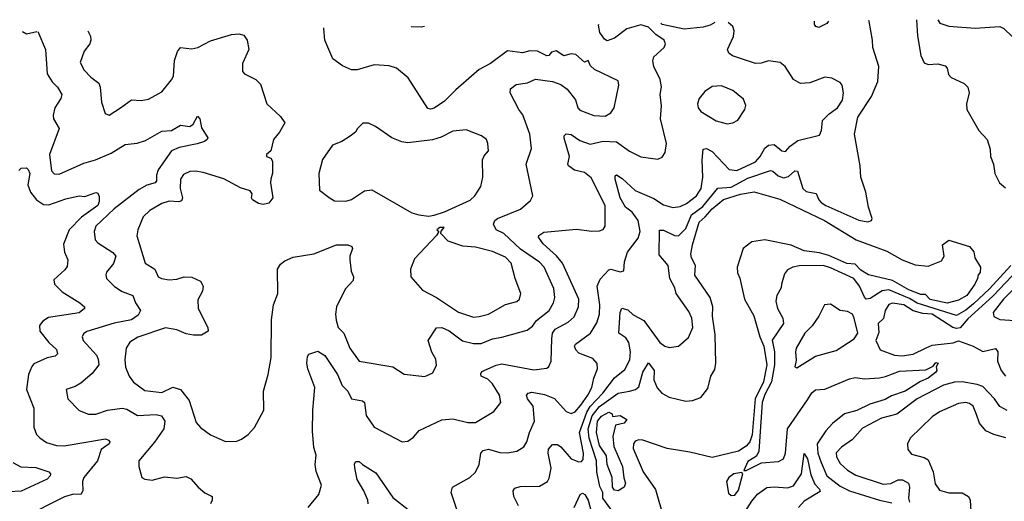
# Model space of a CAD drawing. Extents: x 1771496 to 1971148, y 471553 to 643630.
# Tile 560 of 656: x 1864529 to 1869769, y 640729 to 643294. Entities that reach past the tile are written whole.
import ezdxf

# ---------------------------------------------------------------- set-up
doc = ezdxf.new("R2010")
doc.units = 0

msp = doc.modelspace()

# ---------------------------------------------------------------- linework, layer by layer
at = {"layer": '0CON10XD'}
for points in [[(1864891, 643234.9), (1864906.1, 643206.1), (1864908.5, 643185), (1864902.2, 643165), (1864873, 643127), (1864851.5, 643065), (1864873.1, 643025), (1864907.8, 642987.8), (1864950, 642955), (1864957.8, 642935), (1864964.3, 642855), (1864984.4, 642794.4), (1865005, 642786.2), (1865065, 642824), (1865125, 642866.9), (1865175, 642864.3), (1865215, 642870), (1865285, 642908.8), (1865337.2, 642972.8), (1865346.9, 642993.1), (1865353.7, 643076.4), (1865369.2, 643125), (1865385, 643145.8), (1865445, 643138), (1865477.5, 643145), (1865545, 643180.8), (1865655.8, 643214.2), (1865695, 643219.2), (1865721.2, 643211.2), (1865740, 643185), (1865747.8, 643135), (1865715, 643060), (1865715, 643018.8), (1865726.2, 643005), (1865785, 642975.8), (1865810.3, 642950.3), (1865844, 642845), (1865917.6, 642777.6), (1865940, 642745), (1865912.5, 642695), (1865879.4, 642655), (1865866.2, 642595), (1865843.3, 642575), (1865842.5, 642565), (1865865, 642556.2), (1865875, 642540), (1865874.1, 642475.9), (1865865.8, 642445), (1865863.3, 642425), (1865875.7, 642345), (1865855, 642316.7), (1865825, 642308.8), (1865800, 642315), (1865767.5, 642335), (1865763.3, 642345), (1865767, 642367), (1865755, 642382.5), (1865705, 642398.9), (1865615, 642447.1), (1865505, 642480.4), (1865465, 642487.5), (1865434.6, 642485.4), (1865401.4, 642468.6), (1865384.7, 642445.3), (1865382.8, 642395), (1865395.9, 642345), (1865390.7, 642329.3), (1865375.7, 642324.3), (1865325, 642327.6), (1865285, 642314.6), (1865222.6, 642277.4), (1865185.4, 642244.6), (1865157.9, 642175), (1865153.3, 642143.3), (1865196.5, 641996.5), (1865247.5, 641965), (1865266, 641925), (1865283.3, 641915), (1865325, 641908.2), (1865365, 641911.8), (1865405.3, 641924.7), (1865445, 641922.1), (1865491.5, 641901.5), (1865505.4, 641875), (1865501.5, 641848.5), (1865477.5, 641802.5), (1865478.2, 641755), (1865530.5, 641655), (1865532.9, 641635), (1865495.9, 641614.1), (1865455, 641613.3), (1865415, 641620.7), (1865365, 641642.9), (1865305, 641652), (1865157.7, 641602.3), (1865115, 641575.7), (1865095.6, 641545), (1865087.8, 641482.2), (1865092.9, 641442.9), (1865111.9, 641395), (1865135, 641362.9), (1865195, 641318.5), (1865285, 641308.7), (1865345, 641337.5), (1865384.2, 641324.2), (1865431.2, 641265), (1865468.3, 641148.3), (1865492.2, 641122.2), (1865545, 641082.9), (1865625, 641047.1), (1865685, 641050), (1865709.5, 641060.5), (1865745, 641084), (1865778.3, 641121.7), (1865828.6, 641215), (1865827.5, 641315), (1865852.1, 641405), (1865867.3, 641495), (1865869.4, 641695), (1865880, 641775), (1865902.5, 641835), (1865902, 641965), (1865917.4, 641992.6), (1865939.6, 642010.4), (1865985, 642029.6), (1866095, 642047.1), (1866215, 642095.5), (1866275, 642094.3), (1866296.6, 642086.6), (1866300, 642075), (1866286.2, 642035), (1866286.2, 642015), (1866294, 641955), (1866305.8, 641925), (1866304, 641905), (1866261.9, 641858.1), (1866215.5, 641765), (1866210, 641725), (1866214, 641694), (1866224.5, 641655), (1866254, 641624), (1866286.9, 641545), (1866336.2, 641475), (1866514.5, 641444.5), (1866575, 641405.8), (1866685, 641394.2), (1866727.3, 641412.7), (1866746.9, 641453.1), (1866743.5, 641485), (1866722.8, 641522.8), (1866703.3, 641585), (1866748, 641652), (1866775, 641653.8), (1866815, 641636.1), (1866885, 641584.2), (1866945, 641568.4), (1866985, 641568.4), (1867045.6, 641594.4), (1867095, 641602.2), (1867229.1, 641640.9), (1867257.8, 641662.2), (1867279, 641691), (1867346.6, 641745), (1867369.3, 641785), (1867376.4, 641813.6), (1867372.2, 641862.2), (1867320.6, 641975), (1867295, 642002.2), (1867195, 642071.4), (1867105, 642154.4), (1867065, 642174), (1867050, 642205), (1867058.6, 642225), (1867072.5, 642235), (1867195, 642285.6), (1867248.3, 642331.7), (1867259.5, 642355), (1867224.4, 642525), (1867252.6, 642607.4), (1867243.5, 642685), (1867207.1, 642787.1), (1867185, 642816), (1867140, 642905), (1867140.8, 642925), (1867171.1, 642948.9), (1867232.6, 642957.4), (1867275, 642976.2), (1867365, 642963.8), (1867409.5, 642949.5), (1867443.2, 642923.2), (1867486.4, 642866.4), (1867499.2, 642825), (1867511.1, 642811.1), (1867585, 642783.9), (1867645, 642780), (1867675, 642797.1), (1867693.5, 642825), (1867717.5, 642945), (1867715, 642968.8), (1867588, 643028), (1867567.7, 643047.7), (1867555, 643076.7), (1867535, 643067.5), (1867489.1, 643109.1), (1867465, 643111.4), (1867425, 643101.2), (1867385, 643128.8), (1867359.3, 643120.7), (1867345, 643103.3), (1867335, 643101.2), (1867285, 643126.7), (1867245, 643127.5), (1867205, 643116.7), (1867125, 643127.5), (1867035, 643060), (1866975, 643028.8), (1866849.8, 642920.2), (1866790.8, 642859.1), (1866735, 642822.3), (1866715, 642817.3), (1866701.3, 642821.3), (1866597.1, 642985), (1866535, 643036.5), (1866495, 643047.8), (1866415, 643053.3), (1866325, 643027.5), (1866295, 643026), (1866247.3, 643047.3), (1866195.7, 643085.7), (1866153.3, 643185), (1866147.8, 643245), (1866148.5, 643251.3)], [(1866064, 640695), (1866120.8, 640765), (1866135.8, 640814.2), (1866107.6, 640887.6), (1866102.5, 640925), (1866106.5, 640975), (1866094.4, 641015), (1866087.9, 641102.1), (1866089.4, 641215), (1866100, 641335), (1866062.5, 641435), (1866056.9, 641465), (1866060, 641500), (1866067.5, 641512.5), (1866115, 641528), (1866154, 641505), (1866221.3, 641405), (1866245.2, 641345.2), (1866276.1, 641315), (1866294.8, 641274.8), (1866354.3, 641264.3), (1866364, 641255), (1866373.3, 641185), (1866415, 641124.2), (1866565, 641046.2), (1866595, 641048.8), (1866625, 641071.2), (1866655, 641105.8), (1866775, 641162.2), (1866835, 641167.3), (1866915, 641147.8), (1866955, 641148.9), (1867052, 641208), (1867089.2, 641255), (1867081.9, 641295), (1867045.5, 641355), (1867019.9, 641379.9), (1866985.6, 641395), (1866983.1, 641406.9), (1866989.1, 641420.9), (1867065, 641454.6), (1867095, 641461.8), (1867265, 641428.9), (1867335, 641438.6), (1867345, 641446), (1867358.5, 641475), (1867361.5, 641595), (1867365.2, 641624.8), (1867379.6, 641645), (1867447.8, 641682.2), (1867479.5, 641710.5), (1867502.7, 641765), (1867504.7, 641805), (1867417.6, 641997.6), (1867386.8, 642036.8), (1867315, 642100.6), (1867290, 642135), (1867291.2, 642145), (1867317.9, 642162.1), (1867492.2, 642177.8), (1867575, 642167.6), (1867615, 642169.6), (1867633.7, 642176.3), (1867644.4, 642195), (1867645.3, 642305), (1867571.2, 642451.2), (1867535, 642479.6), (1867482.6, 642492.6), (1867450.8, 642515), (1867447.1, 642525), (1867454.4, 642565.6), (1867427.3, 642662.7), (1867427.5, 642675), (1867436.7, 642686.7), (1867465, 642681.8), (1867509.8, 642649.8), (1867565, 642631.3), (1867635, 642646.5), (1867705, 642642.9), (1867775, 642594.5), (1867835, 642563.1), (1867925, 642551.2), (1867947.7, 642562.3), (1867964.1, 642585.9), (1867971.4, 642635), (1867938.9, 642765), (1867945.6, 642835), (1867937.5, 642895), (1867945.6, 642935.6), (1867937.1, 642975), (1867904.6, 643045), (1867899.5, 643075), (1867905, 643095.8), (1867960, 643145), (1867965.8, 643165), (1867959.2, 643185), (1867915, 643215.3), (1867875, 643254.7), (1867835, 643266.8), (1867760, 643245), (1867695, 643196.1), (1867655, 643182.1), (1867640.9, 643190.9), (1867616.1, 643225), (1867609, 643265), (1867610.7, 643270.4)], [(1866682.7, 643258.3), (1866665, 643254.2), (1866615, 643255.6), (1866613.1, 643257.4)], [(1866856.2, 640685), (1866825.6, 640775), (1866833.1, 640805), (1866924.5, 640855.5), (1866955.4, 640884.6), (1866974.5, 640925), (1866983.3, 640985), (1866995, 640999.4), (1867025, 641006.2), (1867085, 640989.1), (1867125, 640987.8), (1867175, 640995.6), (1867211.4, 641018.6), (1867228.1, 641045), (1867241.8, 641095), (1867268.7, 641155), (1867262.7, 641235), (1867232, 641275), (1867225.6, 641295), (1867234.7, 641305.3), (1867255, 641309.7), (1867321.5, 641298.5), (1867375, 641276.4), (1867436.9, 641206.9), (1867465, 641196.4), (1867485, 641205.4), (1867515, 641241), (1867553.7, 641295), (1867573.7, 641335), (1867584.6, 641385.4), (1867604.7, 641435), (1867603.1, 641463.1), (1867579, 641489), (1867505, 641517.7), (1867488.5, 641535), (1867482.1, 641555), (1867486.7, 641565), (1867566.5, 641625), (1867601.2, 641678.8), (1867614.8, 641725.2), (1867617.5, 641775), (1867603.3, 641875), (1867617.7, 641912.3), (1867665, 641962.3), (1867675, 641964.6), (1867725, 641951.4), (1867743.6, 641956.4), (1867747.5, 642005), (1867764.4, 642055), (1867820, 642130), (1867830.7, 642165), (1867821.2, 642225), (1867788, 642268), (1867753.5, 642295), (1867724.8, 642345), (1867698.9, 642445), (1867697.5, 642462.5), (1867705, 642466.7), (1867735, 642448.9), (1867803.9, 642383.9), (1867905, 642340.9), (1867955, 642308.6), (1868005, 642293.8), (1868045, 642298.9), (1868078.5, 642315), (1868131.2, 642355), (1868156.6, 642395), (1868165.7, 642455), (1868160.5, 642545), (1868166.7, 642605), (1868185, 642607.8), (1868215, 642591.1), (1868305, 642496), (1868345, 642489.8), (1868445, 642537.5), (1868470.3, 642565), (1868495, 642610), (1868515, 642625.9), (1868545, 642630), (1868585, 642595.6), (1868605, 642592.2), (1868629.4, 642620.6), (1868670.4, 642649.6), (1868785, 642678.8), (1868796.5, 642703.5), (1868802.6, 642757.4), (1868836.9, 642793.1), (1868881.4, 642825), (1868907.5, 642865), (1868914.4, 642905), (1868905.8, 642945.8), (1868895, 642960), (1868851.7, 642981.7), (1868815, 642987.5), (1868735, 642958.1), (1868685, 642954.6), (1868647.5, 642975), (1868603.8, 643045), (1868575.7, 643065), (1868515, 643075.4), (1868475, 643062.9), (1868445, 643060.9), (1868322.1, 643102.1), (1868303.3, 643115), (1868296, 643135), (1868328.8, 643205), (1868332.5, 643235), (1868325, 643258), (1868299.2, 643279.3)], [(1867184.5, 640705), (1867158.2, 640755), (1867155.7, 640785), (1867165, 640798.6), (1867192.8, 640807.2), (1867295, 640809.5), (1867338.6, 640835), (1867347.8, 640852.2), (1867358.2, 640905), (1867342.6, 640985), (1867344, 641006), (1867365, 641031.4), (1867390.6, 641030.6), (1867408.8, 641018.8), (1867465, 640955.4), (1867505, 640939.6), (1867518.8, 640941.2), (1867528.6, 640951.4), (1867530.4, 640985), (1867508.8, 641095), (1867547, 641203), (1867565.5, 641234.5), (1867632.2, 641305), (1867695, 641385.9), (1867749.2, 641430.8), (1867776.9, 641483.1), (1867780, 641525), (1867770.6, 641575), (1867755, 641598.8), (1867717.1, 641625), (1867724.7, 641735), (1867733.3, 641756.7), (1867765, 641748.9), (1867795, 641721.1), (1867851.1, 641691.1), (1867936.9, 641575), (1867962, 641555), (1867985, 641548.5), (1868035, 641555.7), (1868088.5, 641601.5), (1868112.1, 641655), (1868106.5, 641703.5), (1868090.1, 641740.1), (1868022.9, 641835), (1868015.5, 641865), (1867989.3, 641915), (1867980.4, 641985), (1867931.8, 642041.8), (1867935, 642172.5), (1867955, 642172.9), (1868015, 642144.7), (1868035, 642143.3), (1868075, 642182.3), (1868105.1, 642254.9), (1868165, 642298.5), (1868245, 642396.8), (1868315, 642402.1), (1868405, 642449.1), (1868525, 642490.7), (1868537.5, 642487.5), (1868565, 642462.3), (1868595, 642451.9), (1868621, 642459), (1868655, 642488.8), (1868667.9, 642487.9), (1868697.8, 642395), (1868715, 642379.7), (1868768.1, 642368.1), (1868782.3, 642335), (1868795, 642321.1), (1868818.9, 642305), (1868995, 642226), (1869042.9, 642217.1), (1869063.3, 642225), (1869065.6, 642234.4), (1869046, 642296), (1869033.1, 642375), (1869006.1, 642455), (1869002.3, 642515), (1868972.3, 642685), (1868990.4, 642775), (1869062.5, 642885), (1869096.7, 642965), (1869102, 643045), (1869070, 643145), (1869068.4, 643185), (1869049.6, 643285), (1869047.7, 643289.1)], [(1868228.3, 643278.4), (1868204.8, 643265.2), (1868166.8, 643253.2), (1868065, 643242.7), (1867948.4, 643268.4), (1867941.4, 643274.7)], [(1868833.4, 643286.3), (1868825, 643272.9), (1868782.7, 643252.7), (1868767.1, 643257.1), (1868758.6, 643268.6), (1868759.3, 643285.3)], [(1869302.6, 643292.4), (1869307, 643207), (1869325, 643104), (1869343.2, 643063.2), (1869364.7, 643054.7), (1869415, 643058.5), (1869455, 643048), (1869466, 643035), (1869472.3, 643002.3), (1869485.8, 642985.8), (1869555, 642953.8), (1869576, 642935), (1869582, 642905), (1869567.5, 642845), (1869570.5, 642815), (1869634, 642704), (1869678.5, 642655), (1869694.7, 642605), (1869696.2, 642565), (1869711.5, 642525), (1869718.5, 642475), (1869744.4, 642425), (1869775, 642398.5)], [(1869416.2, 643293.9), (1869425.6, 643275.6), (1869475, 643259.4), (1869615, 643249.5), (1869745, 643257.5), (1869767.4, 643247.4), (1869813, 643203)], [(1864544.7, 643230.4), (1864565, 643219.4), (1864619.8, 643231.4)], [(1864625.4, 643231.4), (1864665.9, 643135.9), (1864671.2, 643058.8), (1864674.7, 643004.7), (1864702.2, 642962.2), (1864730.6, 642935), (1864753.5, 642895), (1864748.9, 642875), (1864715.9, 642824.1), (1864707.3, 642785), (1864709.2, 642765), (1864738.5, 642715), (1864688.2, 642575), (1864698.9, 642488.9), (1864712.4, 642472.4), (1864739.7, 642470.3), (1864870.5, 642529.5), (1864932.3, 642547.7), (1865016.3, 642583.7), (1865090.6, 642629.4), (1865155, 642636.2), (1865199.4, 642650.6), (1865285, 642699.6), (1865336.5, 642703.5), (1865385, 642731.4), (1865435.4, 642724.6), (1865453.1, 642736.9), (1865475, 642780), (1865488, 642765), (1865497.3, 642717.3), (1865530, 642665), (1865526.7, 642655), (1865512.5, 642645), (1865473.4, 642633.4), (1865377.2, 642612.8), (1865337.9, 642595), (1865266.8, 642495), (1865258, 642465), (1865257.5, 642435), (1865250, 642425), (1865205, 642412.9), (1865165, 642390.3), (1865032.7, 642287.3), (1864934.6, 642195), (1864925.8, 642165.8), (1864931.4, 642121.4), (1864945, 642105.7), (1865024.5, 642054.5), (1865040, 642035), (1865027.8, 641995), (1864990.9, 641949.1), (1864986.7, 641935), (1864991.9, 641915), (1865033.3, 641873.3), (1865075, 641845.5), (1865130.8, 641825), (1865146.2, 641785), (1865171.4, 641745), (1865160.1, 641719.9), (1865125, 641694.7), (1865032.5, 641677.5), (1864886.2, 641633.8), (1864868.9, 641621.1), (1864860.8, 641605), (1864867.1, 641585), (1864937, 641507), (1864946.6, 641485), (1864949.7, 641455), (1864915, 641410), (1864855, 641358.2), (1864825, 641340.6), (1864776.2, 641323.8), (1864785.6, 641275), (1864845, 641213.1), (1864895, 641192.5), (1864935, 641193.6), (1864996.1, 641213.9), (1865075, 641225.3), (1865098.7, 641218.7), (1865155.3, 641185.3), (1865255, 641190.5), (1865284.4, 641184.4), (1865301.9, 641155), (1865295.6, 641115), (1865247, 641043), (1865164, 640945), (1865162.9, 640915), (1865180, 640855), (1865195.9, 640845.9), (1865235, 640841.4), (1865300.5, 640859.5), (1865365, 640852.3), (1865415, 640861.4), (1865439.3, 640849.3), (1865479.2, 640805), (1865515, 640774.2), (1865553.8, 640753.8), (1865554.2, 640735), (1865544.4, 640715)], [(1868295, 642739.4), (1868325, 642744.2), (1868350.9, 642759.1), (1868388.8, 642815), (1868393.9, 642836.1), (1868380.6, 642870.6), (1868325, 642916.7), (1868265, 642941.5), (1868215, 642938.8), (1868175, 642911.1), (1868145.6, 642875), (1868135.7, 642845), (1868139.2, 642825), (1868154.2, 642805), (1868236.2, 642755), (1868295, 642739.4)], [(1866705, 642247.9), (1866735, 642253.5), (1866789.8, 642270.2), (1866926.7, 642333.3), (1866951.1, 642355), (1866982.5, 642405), (1866994.3, 642455.7), (1866992.7, 642547.3), (1867001.2, 642568.8), (1867023.3, 642595), (1867020, 642635), (1867013.3, 642655), (1866986.7, 642675), (1866905, 642707.1), (1866835, 642700), (1866771.7, 642668.3), (1866725.5, 642654.5), (1866595, 642638.8), (1866563.4, 642643.4), (1866510, 642665), (1866422.5, 642725), (1866385, 642742.5), (1866355, 642742.5), (1866327.5, 642715), (1866316.7, 642695), (1866287.3, 642672.7), (1866243.3, 642645), (1866194, 642625), (1866141.5, 642548.5), (1866121.5, 642475), (1866125.6, 642385.6), (1866176.2, 642346.2), (1866205, 642329.4), (1866265, 642327.8), (1866295, 642336.5), (1866365, 642383.1), (1866403, 642387), (1866615.7, 642265.7), (1866653.7, 642253.7), (1866705, 642247.9)], [(1864525, 642491.2), (1864536.8, 642503.2), (1864565, 642504.3), (1864575, 642496), (1864582.5, 642475), (1864573.1, 642415), (1864586.1, 642376.1), (1864618.2, 642335), (1864655, 642309.6), (1864685, 642308), (1864775, 642339.3), (1864845, 642355.5), (1864875, 642352.9), (1864935, 642373.3), (1864945, 642370), (1864952.7, 642352.7), (1864952.7, 642325), (1864944.6, 642305), (1864858.3, 642241.7), (1864791.6, 642175), (1864761.6, 642098.4), (1864767.6, 642055), (1864784.5, 642015), (1864781.2, 641978.8), (1864769.2, 641960.8), (1864711.2, 641908.8), (1864714.2, 641885), (1864755, 641844.4), (1864849.2, 641785), (1864873.8, 641765), (1864874, 641755), (1864845, 641731.8), (1864682.4, 641707.6), (1864652.6, 641687.4), (1864634.4, 641665), (1864636.5, 641635), (1864683.9, 641573.9), (1864725, 641537.8), (1864730.9, 641515), (1864718.2, 641501.8), (1864675, 641493.6), (1864605, 641460.6), (1864592.9, 641447.1), (1864576.1, 641403.9), (1864566.2, 641325), (1864603.6, 641225), (1864605, 641123.3), (1864619.4, 641085), (1864636.1, 641066.1), (1864672.1, 641042.1), (1864725, 641025.5), (1864765.3, 641024.7), (1864985, 641060.9), (1865002, 641055), (1865009.4, 641045), (1865005, 641034.4), (1864987.7, 641022.3), (1864963.3, 641005), (1864943.8, 640945), (1864870, 640855), (1864863.9, 640835), (1864864.5, 640785), (1864855, 640765.7), (1864815, 640766), (1864767.1, 640752.9), (1864545, 640641.5)], [(1867675, 640686.8), (1867632.9, 640745), (1867632.2, 640775), (1867617.2, 640807.2), (1867600, 640885), (1867598.6, 640945), (1867559.2, 641065), (1867554.2, 641115), (1867576, 641184), (1867615, 641233.2), (1867715, 641304.8), (1867774.8, 641314.8), (1867806.5, 641323.5), (1867825, 641338.9), (1867845, 641416.2), (1867875, 641465.8), (1867905.7, 641425.7), (1867904.7, 641375), (1867922.3, 641332.3), (1867947.5, 641305), (1867985, 641284.3), (1868075, 641262.9), (1868110, 641265), (1868155, 641282.5), (1868190.7, 641329.3), (1868206.9, 641395), (1868228.4, 641431.6), (1868234.5, 641464.5), (1868230.9, 641615), (1868217.1, 641715), (1868217.8, 641765), (1868203.1, 641815), (1868122.5, 641932.5), (1868126, 641985), (1868105.2, 642025), (1868101.4, 642045), (1868109.3, 642095), (1868144.7, 642215), (1868176.5, 642243.5), (1868215, 642286.7), (1868275, 642335.9), (1868364.7, 642364.7), (1868437.3, 642377.3), (1868575, 642337.5), (1868812.5, 642225), (1868980.9, 642120.9), (1869145, 642061.9), (1869226.2, 642015), (1869295, 641987.5), (1869365, 641981.9), (1869435, 642010), (1869448.8, 642035), (1869441.2, 642095), (1869475, 642120), (1869585, 642086.7), (1869606.7, 642056.7), (1869612.5, 642025), (1869642.5, 641975), (1869641.7, 641948.3), (1869630, 641935), (1869627.5, 641915), (1869612.5, 641885), (1869570, 641825), (1869525, 641800.8), (1869465, 641784.6), (1869375, 641803.5), (1869349.5, 641829.5), (1869325, 641831.1), (1869261.1, 641855), (1869174, 641904), (1869046.9, 641935), (1869005, 641960.6), (1868975, 641991.3), (1868931.4, 641995), (1868835, 642037.1), (1868785, 642052.2), (1868705, 642062), (1868635, 642093.5), (1868495, 642121.1), (1868425, 642110.5), (1868379.4, 642075), (1868348.4, 641975), (1868350.3, 641945), (1868361.9, 641918.1), (1868386.9, 641805), (1868437.1, 641717.1), (1868468.4, 641605), (1868489.9, 641555), (1868506.1, 641455), (1868487.3, 641365), (1868444.1, 641275), (1868427.5, 641082.5), (1868415.2, 641044.8), (1868395, 641021.8), (1868355, 640995.4), (1868215, 640962.6), (1868095, 640990.8), (1867975, 641009.2), (1867845, 641053.8), (1867824.6, 641055.4), (1867805, 641048.6), (1867795.4, 641034.6), (1867795, 641010), (1867847.1, 640885), (1867912.3, 640792.3), (1867957.3, 640637.3)], [(1866945, 641710.4), (1866975, 641712.7), (1867025, 641726.3), (1867115, 641776.6), (1867175, 641792.2), (1867190, 641805), (1867196, 641836), (1867166.1, 641916.1), (1867145, 641997.1), (1867115, 642029.6), (1867045, 642058.6), (1866955, 642082.3), (1866887.1, 642087.1), (1866810, 642115), (1866770, 642155), (1866771.7, 642168.3), (1866787.5, 642187.5), (1866765, 642187.5), (1866750, 642175), (1866760, 642165), (1866747.5, 642145), (1866630.3, 642019.7), (1866608.6, 641965), (1866610, 641925), (1866673.4, 641853.4), (1866746.9, 641815), (1866865, 641735.5), (1866945, 641710.4)], [(1869803.9, 641985), (1869689.9, 641860.1), (1869605, 641780), (1869565, 641746.4), (1869515, 641718.8), (1869305, 641784.7), (1869265, 641808.1), (1869155, 641854.9), (1869119.5, 641850.5), (1869055, 641808.8), (1869035, 641805.6), (1869025, 641815.7), (1868998.9, 641875), (1868967.9, 641915), (1868845, 641972.6), (1868805, 641985.2), (1868677.3, 641982.7), (1868643.8, 641976.2), (1868615, 641960.8), (1868599.1, 641940.9), (1868584.4, 641885), (1868581.1, 641865), (1868558.8, 641825), (1868553.2, 641795), (1868561.8, 641755), (1868590.4, 641705), (1868593.5, 641675), (1868533.8, 641586.2), (1868545.5, 641525), (1868546.5, 641455), (1868531.1, 641365), (1868495, 641297.5), (1868480.4, 641255), (1868463.8, 640996.2), (1868451.4, 640968.6), (1868405, 640940), (1868382.5, 640892.5), (1868395, 640892.5), (1868477.1, 640932.9), (1868568.5, 640941.5), (1868594, 640955), (1868605.3, 640984.7), (1868616, 641115), (1868721.4, 641268.6), (1868745, 641306.7), (1868765, 641322.7), (1868815, 641326.1), (1868945, 641381.1), (1868975, 641388.2), (1869025, 641380.5), (1869105, 641387.2), (1869137.2, 641392.7), (1869211.9, 641421.9), (1869351.5, 641428.5), (1869390.7, 641449.3), (1869405, 641468), (1869417.5, 641465), (1869407.5, 641445), (1869410, 641425), (1869403.8, 641415), (1869364.3, 641385), (1869322.9, 641367.1), (1869241.1, 641315), (1869169.3, 641290.7), (1869135, 641271), (1869053.7, 641246.3), (1868985, 641212.1), (1868919.4, 641195), (1868855, 641143.9), (1868819, 641105), (1868773.2, 641035), (1868776.2, 640985), (1868794.5, 640935), (1868825.1, 640865.1), (1868895, 640810.2), (1868945, 640784.8), (1869105, 640734.4), (1869170.4, 640720.4)], [(1869844.6, 641965), (1869708.1, 641821.9), (1869575, 641700.2), (1869535, 641652), (1869515, 641648.6), (1869495, 641655.3), (1869385, 641725.1), (1869335, 641728.5), (1869283.5, 641743.5), (1869235, 641774.6), (1869175, 641784), (1869155, 641777.7), (1869134.7, 641745), (1869126.9, 641703.1), (1869098.6, 641675), (1869102.4, 641627.6), (1869086.1, 641586.1), (1869108.8, 641535), (1869185, 641507.3), (1869225, 641503.3), (1869285, 641511.8), (1869353.4, 641546.6), (1869385, 641560.9), (1869496.9, 641573.1), (1869525, 641582.7), (1869604.3, 641554.3), (1869655, 641526.9), (1869723.3, 641543.3), (1869734.1, 641525), (1869733.3, 641475), (1869753.3, 641425), (1869776.2, 641395)], [(1869945, 641986.5), (1869765.3, 641805), (1869710, 641735), (1869713.5, 641713.5), (1869745, 641697.1), (1869877.7, 641687.7)], [(1868665, 641440), (1868765, 641502.2), (1868875, 641532.5), (1868970, 641595), (1868990, 641625), (1868970.9, 641705), (1868960.6, 641725), (1868935, 641740), (1868895, 641745.5), (1868845, 641779.2), (1868812.9, 641775), (1868781.8, 641715), (1868746.3, 641663.7), (1868708.1, 641625), (1868662.3, 641545), (1868657.9, 641525), (1868661.1, 641478.9), (1868653.8, 641445), (1868665, 641440)], [(1869785, 641212), (1869745, 641233.8), (1869718.1, 641275), (1869655, 641339.6), (1869625, 641351.6), (1869545, 641365.7), (1869505, 641362.9), (1869445, 641346.9), (1869305.7, 641274.3), (1869197.1, 641192.9), (1869115, 641171.5), (1869015, 641117.7), (1868961.7, 641058.3), (1868903, 641017), (1868875, 640986.2), (1868876.4, 640965), (1868895, 640930.6), (1868934.4, 640895), (1868978.5, 640868.5), (1869125, 640819.7), (1869165, 640824.2), (1869205, 640843.2), (1869227.5, 640842.5), (1869259.5, 640825), (1869264.7, 640804.7), (1869259.7, 640745), (1869264.2, 640725)], [(1869777.3, 641067.3), (1869714.1, 641084.1), (1869671.9, 641105), (1869637.5, 641145), (1869621.7, 641191.7), (1869604.2, 641235), (1869585, 641250), (1869565, 641254.4), (1869525, 641249.5), (1869424.6, 641205.4), (1869385, 641179.2), (1869269.2, 641065), (1869254.2, 641035), (1869255.6, 641005), (1869275, 640980), (1869343, 640963), (1869365, 640949.2), (1869391.2, 640885), (1869401.9, 640821.9), (1869425, 640788.6), (1869474.6, 640774.6), (1869545, 640773.9), (1869579.4, 640755), (1869588.5, 640735), (1869593.5, 640645)], [(1867715, 640784.4), (1867695, 640787.8), (1867683.3, 640805), (1867681.5, 640855), (1867656.5, 640925), (1867651.4, 640971.4), (1867615, 641026.7), (1867598.9, 641095), (1867605, 641156.4), (1867625, 641182.2), (1867665, 641203.8), (1867682.5, 641195), (1867685, 641180), (1867725, 641186.7), (1867760, 641165), (1867746.7, 641145), (1867700, 641135), (1867685.3, 641074.7), (1867691.2, 641021.2), (1867736.7, 640915), (1867743.9, 640853.9), (1867753.8, 640825), (1867746.7, 640805), (1867715, 640784.4)], [(1868388.4, 640671.6), (1868425, 640728.9), (1868455, 640766.1), (1868505, 640802.7), (1868545, 640806.2), (1868615, 640800.2), (1868648.3, 640811.7), (1868690.6, 640875), (1868705, 640983.8), (1868722.2, 640955), (1868739.6, 640869.6), (1868760.2, 640820.2), (1868785, 640793.8), (1868788.7, 640781.3), (1868705, 640729.5), (1868673.3, 640695)], [(1864493.1, 640935), (1864535, 640912.1), (1864615, 640909.5), (1864683.8, 640885), (1864692.5, 640875), (1864691.4, 640865), (1864675, 640846.5), (1864536.9, 640783.1), (1864404.7, 640775.3)], [(1866383.5, 640715), (1866382.1, 640735), (1866361.5, 640785), (1866325.4, 640845), (1866312.5, 640907.5), (1866311.7, 640928.3), (1866318.8, 640941.2), (1866335, 640941.2), (1866354, 640925), (1866425, 640880), (1866515, 640748.5), (1866605, 640677.5)], [(1868315, 640760), (1868335, 640762), (1868355, 640787.5), (1868377.5, 640875), (1868371.7, 640881.7), (1868330, 640875), (1868303.3, 640855), (1868290, 640835), (1868301.7, 640771.7), (1868315, 640760)], [(1867480, 640695), (1867512.9, 640765), (1867525, 640771.5), (1867536.2, 640765), (1867553.8, 640735), (1867588.2, 640608.2)]]:
    msp.add_lwpolyline(points, dxfattribs=at)

doc.saveas('drawing.dxf')
